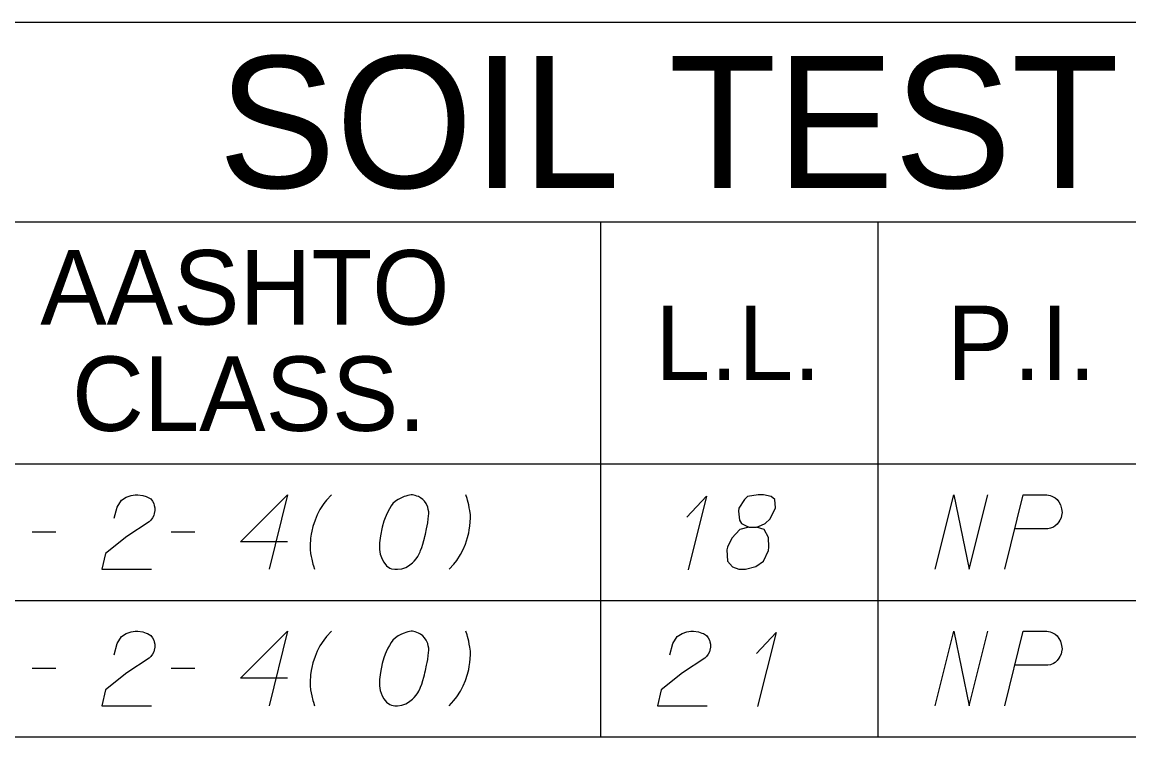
# Model space of a CAD drawing. Extents: x 2074207 to 2076812, y 516372 to 523312.
# Drawn here: x 2076453 to 2076524.4, y 520819.5 to 520865.6 of the extents above; entities that cross this region are included whole.
import ezdxf

# ---------------------------------------------------------------- set-up
doc = ezdxf.new("R2010")
doc.units = 0
for name, color, linetype in [('Prop DirtTable_ Soil Test Results - Outline (Major)', 7, 'Continuous'), ('Prop DirtTable_ Soil Test Results - Outline (Minor)', 7, 'Continuous'), ('Prop DirtTable_ Soil Test Results - Tx (Header - Large)', 7, 'Continuous'), ('Prop DirtTable_ Soil Test Results - Tx (Header - Small)', 7, 'Continuous'), ('Prop DirtTable_ Soil Test Results - Tx (Sample Data)', 7, 'Continuous')]:
    doc.layers.add(name, color=color, linetype=linetype)

msp = doc.modelspace()

# ---------------------------------------------------------------- linework, layer by layer
at = {"layer": 'Prop DirtTable_ Soil Test Results - Outline (Major)'}
for p, q in [((2076260.609, 520865.61), (2076811.903, 520865.61)), ((2076260.609, 520837.124), (2076811.903, 520837.124)), ((2076260.609, 520837.124), (2076811.903, 520837.124)), ((2076260.609, 520819.524), (2076811.903, 520819.524))]:
    msp.add_line(p, q, dxfattribs=at)
at = {"layer": 'Prop DirtTable_ Soil Test Results - Outline (Minor)'}
for p, q in [((2076260.609, 520852.724), (2076811.903, 520852.724)), ((2076490.31, 520852.724), (2076490.31, 520828.324)), ((2076508.192, 520852.724), (2076508.192, 520828.324)), ((2076260.609, 520828.324), (2076811.903, 520828.324)), ((2076260.609, 520828.324), (2076811.903, 520828.324)), ((2076490.31, 520828.324), (2076490.31, 520819.524)), ((2076508.192, 520828.324), (2076508.192, 520819.524)), ((2076260.609, 520819.524), (2076811.903, 520819.524))]:
    msp.add_line(p, q, dxfattribs=at)
at = {"layer": 'Prop DirtTable_ Soil Test Results - Tx (Sample Data)'}
for points in [[(2076458.953, 520833.618), (2076459.129, 520834.336), (2076459.412, 520834.79), (2076459.729, 520834.979), (2076460.047, 520835.092), (2076460.294, 520835.13), (2076460.47, 520835.13), (2076460.787, 520835.092), (2076460.999, 520835.017), (2076461.105, 520834.979), (2076461.317, 520834.865), (2076461.422, 520834.714), (2076461.493, 520834.563), (2076461.528, 520834.45), (2076461.563, 520834.299), (2076461.563, 520834.11), (2076461.528, 520833.921), (2076461.493, 520833.807), (2076461.422, 520833.656), (2076461.317, 520833.505), (2076461.211, 520833.391), (2076459.764, 520832.447), (2076458.389, 520831.35), (2076458.142, 520830.33), (2076461.352, 520830.33)], [(2076470.135, 520832.106), (2076467.102, 520832.106), (2076470.135, 520835.13), (2076468.936, 520830.33)], [(2076472.958, 520835.13), (2076472.64, 520834.79), (2076472.464, 520834.563), (2076472.217, 520834.185), (2076472.04, 520833.845), (2076471.899, 520833.505), (2076471.758, 520833.089), (2076471.688, 520832.787), (2076471.652, 520832.598), (2076471.617, 520832.333), (2076471.582, 520831.842), (2076471.582, 520831.615), (2076471.617, 520831.35), (2076471.652, 520831.162), (2076471.688, 520830.973), (2076471.758, 520830.67), (2076471.793, 520830.557), (2076471.864, 520830.33)], [(2076478.178, 520835.13), (2076478.108, 520835.13), (2076477.896, 520835.092), (2076477.755, 520835.054), (2076477.649, 520835.017), (2076477.473, 520834.941), (2076477.261, 520834.828), (2076477.085, 520834.714), (2076476.908, 520834.563), (2076476.803, 520834.412), (2076476.697, 520834.223), (2076476.591, 520834.034), (2076476.485, 520833.807), (2076476.415, 520833.656), (2076476.344, 520833.429), (2076476.238, 520833.051), (2076476.132, 520832.484), (2076476.062, 520832.031), (2076476.062, 520831.615), (2076476.097, 520831.313), (2076476.238, 520830.973), (2076476.344, 520830.784), (2076476.52, 520830.557), (2076476.732, 520830.406), (2076476.838, 520830.368), (2076477.049, 520830.33), (2076477.226, 520830.33), (2076477.508, 520830.368), (2076477.755, 520830.443), (2076477.931, 520830.557), (2076478.178, 520830.746), (2076478.284, 520830.859), (2076478.425, 520831.01), (2076478.531, 520831.162), (2076478.602, 520831.275), (2076478.672, 520831.464), (2076478.707, 520831.539), (2076478.778, 520831.728), (2076478.849, 520831.955), (2076478.919, 520832.182), (2076478.954, 520832.333), (2076478.99, 520832.447), (2076479.025, 520832.598), (2076479.095, 520832.938), (2076479.131, 520833.127), (2076479.166, 520833.316), (2076479.201, 520833.58), (2076479.237, 520833.921), (2076479.237, 520834.034), (2076479.201, 520834.185), (2076479.166, 520834.336), (2076479.06, 520834.563), (2076478.954, 520834.714), (2076478.849, 520834.828), (2076478.707, 520834.941), (2076478.566, 520835.017), (2076478.46, 520835.054), (2076478.355, 520835.092), (2076478.178, 520835.13)], [(2076480.542, 520830.33), (2076480.859, 520830.67), (2076481.036, 520830.897), (2076481.283, 520831.275), (2076481.459, 520831.615), (2076481.6, 520831.955), (2076481.741, 520832.371), (2076481.812, 520832.673), (2076481.847, 520832.862), (2076481.882, 520833.127), (2076481.918, 520833.618), (2076481.918, 520833.845), (2076481.882, 520834.11), (2076481.847, 520834.299), (2076481.812, 520834.487), (2076481.741, 520834.79), (2076481.706, 520834.903), (2076481.635, 520835.13)], [(2076495.887, 520833.694), (2076497.157, 520835.054), (2076495.957, 520830.292)], [(2076499.873, 520833.051), (2076500.367, 520833.051), (2076500.508, 520833.089), (2076500.931, 520833.278), (2076501.249, 520833.58), (2076501.601, 520834.299), (2076501.566, 520834.828), (2076501.319, 520835.017), (2076500.825, 520835.13), (2076500.472, 520835.13), (2076499.802, 520835.017), (2076499.591, 520834.828), (2076499.238, 520834.261), (2076499.203, 520834.072), (2076499.273, 520833.505), (2076499.414, 520833.278), (2076499.873, 520833.051), (2076499.308, 520832.9), (2076498.779, 520832.333), (2076498.497, 520831.766), (2076498.462, 520831.577), (2076498.497, 520830.859), (2076498.815, 520830.481), (2076499.238, 520830.33), (2076499.661, 520830.33), (2076500.331, 520830.519), (2076500.825, 520830.859), (2076501.143, 520831.539), (2076501.178, 520831.766), (2076501.143, 520832.371), (2076500.86, 520832.9), (2076500.367, 520833.051)], [(2076511.902, 520830.33), (2076513.101, 520835.13), (2076514.089, 520830.33), (2076515.288, 520835.13)], [(2076516.382, 520830.33), (2076517.581, 520835.13), (2076519.098, 520835.13), (2076519.31, 520835.092), (2076519.415, 520835.054), (2076519.627, 520834.941), (2076519.768, 520834.828), (2076519.874, 520834.676), (2076519.98, 520834.487), (2076520.05, 520834.223), (2076520.086, 520833.996), (2076520.05, 520833.807), (2076520.015, 520833.656), (2076519.945, 520833.505), (2076519.874, 520833.391), (2076519.768, 520833.24), (2076519.627, 520833.127), (2076519.521, 520833.051), (2076519.345, 520832.976), (2076519.169, 520832.938), (2076517.052, 520832.938)], [(2076453.662, 520832.749), (2076455.179, 520832.749)], [(2076462.622, 520832.749), (2076464.139, 520832.749)], [(2076458.953, 520824.818), (2076459.129, 520825.536), (2076459.412, 520825.99), (2076459.729, 520826.179), (2076460.047, 520826.292), (2076460.294, 520826.33), (2076460.47, 520826.33), (2076460.787, 520826.292), (2076460.999, 520826.217), (2076461.105, 520826.179), (2076461.317, 520826.065), (2076461.422, 520825.914), (2076461.493, 520825.763), (2076461.528, 520825.65), (2076461.563, 520825.499), (2076461.563, 520825.31), (2076461.528, 520825.121), (2076461.493, 520825.007), (2076461.422, 520824.856), (2076461.317, 520824.705), (2076461.211, 520824.591), (2076459.764, 520823.647), (2076458.389, 520822.55), (2076458.142, 520821.53), (2076461.352, 520821.53)], [(2076470.135, 520823.306), (2076467.102, 520823.306), (2076470.135, 520826.33), (2076468.936, 520821.53)], [(2076472.958, 520826.33), (2076472.64, 520825.99), (2076472.464, 520825.763), (2076472.217, 520825.385), (2076472.04, 520825.045), (2076471.899, 520824.705), (2076471.758, 520824.289), (2076471.688, 520823.987), (2076471.652, 520823.798), (2076471.617, 520823.533), (2076471.582, 520823.042), (2076471.582, 520822.815), (2076471.617, 520822.55), (2076471.652, 520822.362), (2076471.688, 520822.173), (2076471.758, 520821.87), (2076471.793, 520821.757), (2076471.864, 520821.53)], [(2076478.178, 520826.33), (2076478.108, 520826.33), (2076477.896, 520826.292), (2076477.755, 520826.254), (2076477.649, 520826.217), (2076477.473, 520826.141), (2076477.261, 520826.028), (2076477.085, 520825.914), (2076476.908, 520825.763), (2076476.803, 520825.612), (2076476.697, 520825.423), (2076476.591, 520825.234), (2076476.485, 520825.007), (2076476.415, 520824.856), (2076476.344, 520824.629), (2076476.238, 520824.251), (2076476.132, 520823.684), (2076476.062, 520823.231), (2076476.062, 520822.815), (2076476.097, 520822.513), (2076476.238, 520822.173), (2076476.344, 520821.984), (2076476.52, 520821.757), (2076476.732, 520821.606), (2076476.838, 520821.568), (2076477.049, 520821.53), (2076477.226, 520821.53), (2076477.508, 520821.568), (2076477.755, 520821.643), (2076477.931, 520821.757), (2076478.178, 520821.946), (2076478.284, 520822.059), (2076478.425, 520822.21), (2076478.531, 520822.362), (2076478.602, 520822.475), (2076478.672, 520822.664), (2076478.707, 520822.739), (2076478.778, 520822.928), (2076478.849, 520823.155), (2076478.919, 520823.382), (2076478.954, 520823.533), (2076478.99, 520823.647), (2076479.025, 520823.798), (2076479.095, 520824.138), (2076479.131, 520824.327), (2076479.166, 520824.516), (2076479.201, 520824.78), (2076479.237, 520825.121), (2076479.237, 520825.234), (2076479.201, 520825.385), (2076479.166, 520825.536), (2076479.06, 520825.763), (2076478.954, 520825.914), (2076478.849, 520826.028), (2076478.707, 520826.141), (2076478.566, 520826.217), (2076478.46, 520826.254), (2076478.355, 520826.292), (2076478.178, 520826.33)], [(2076480.542, 520821.53), (2076480.859, 520821.87), (2076481.036, 520822.097), (2076481.283, 520822.475), (2076481.459, 520822.815), (2076481.6, 520823.155), (2076481.741, 520823.571), (2076481.812, 520823.873), (2076481.847, 520824.062), (2076481.882, 520824.327), (2076481.918, 520824.818), (2076481.918, 520825.045), (2076481.882, 520825.31), (2076481.847, 520825.499), (2076481.812, 520825.687), (2076481.741, 520825.99), (2076481.706, 520826.103), (2076481.635, 520826.33)], [(2076494.793, 520824.818), (2076494.969, 520825.536), (2076495.252, 520825.99), (2076495.569, 520826.179), (2076495.887, 520826.292), (2076496.134, 520826.33), (2076496.31, 520826.33), (2076496.627, 520826.292), (2076496.839, 520826.217), (2076496.945, 520826.179), (2076497.157, 520826.065), (2076497.262, 520825.914), (2076497.333, 520825.763), (2076497.368, 520825.65), (2076497.403, 520825.499), (2076497.403, 520825.31), (2076497.368, 520825.121), (2076497.333, 520825.007), (2076497.262, 520824.856), (2076497.157, 520824.705), (2076497.051, 520824.591), (2076495.604, 520823.647), (2076494.229, 520822.55), (2076493.982, 520821.53), (2076497.192, 520821.53)], [(2076500.367, 520824.894), (2076501.637, 520826.254), (2076500.437, 520821.492)], [(2076511.902, 520821.53), (2076513.101, 520826.33), (2076514.089, 520821.53), (2076515.288, 520826.33)], [(2076516.382, 520821.53), (2076517.581, 520826.33), (2076519.098, 520826.33), (2076519.31, 520826.292), (2076519.415, 520826.254), (2076519.627, 520826.141), (2076519.768, 520826.028), (2076519.874, 520825.876), (2076519.98, 520825.687), (2076520.05, 520825.423), (2076520.086, 520825.196), (2076520.05, 520825.007), (2076520.015, 520824.856), (2076519.945, 520824.705), (2076519.874, 520824.591), (2076519.768, 520824.44), (2076519.627, 520824.327), (2076519.521, 520824.251), (2076519.345, 520824.176), (2076519.169, 520824.138), (2076517.052, 520824.138)], [(2076453.662, 520823.949), (2076455.179, 520823.949)], [(2076462.622, 520823.949), (2076464.139, 520823.949)]]:
    msp.add_lwpolyline(points, dxfattribs=at)

# ---------------------------------------------------------------- texts
at = {"layer": 'Prop DirtTable_ Soil Test Results - Tx (Header - Large)'}
msp.add_text('SOIL TEST RESULTS', height=8.50001, dxfattribs=at).set_placement((2076465.656, 520854.917))
at = {"layer": 'Prop DirtTable_ Soil Test Results - Tx (Header - Small)'}
for s, p in [('AASHTO', (2076454.182, 520846.11)), ('L.L.', (2076493.827, 520842.524)), ('P.I.', (2076512.654, 520842.524)), ('CLASS.', (2076456.225, 520839.253))]:
    msp.add_text(s, height=4.8, dxfattribs=at).set_placement(p)

doc.saveas('drawing.dxf')
